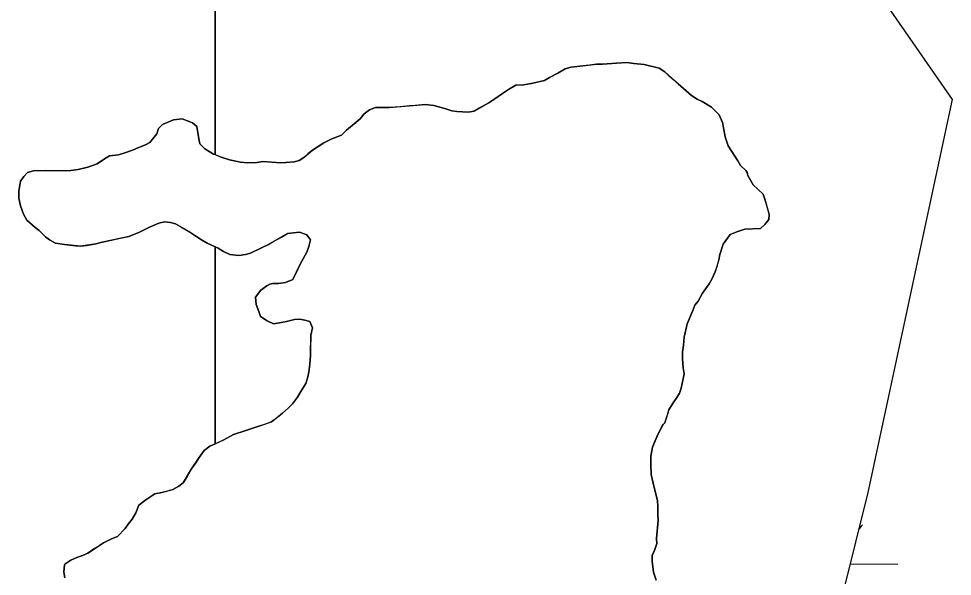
# Model space of a CAD drawing. Extents: x 3172297 to 3210190, y 958463 to 983887.
# Drawn here: x 3191291 to 3191853, y 967317 to 967653 of the extents above; entities that cross this region are included whole.
import ezdxf

# ---------------------------------------------------------------- set-up
doc = ezdxf.new("R2010")
doc.units = 0
for name, color, linetype in [('V-SITE-VEGE', 7, 'Continuous'), ('V-TOPO-SHOR', 7, 'Continuous'), ('V-WETL-SWMP', 7, 'Continuous')]:
    doc.layers.add(name, color=color, linetype=linetype)

msp = doc.modelspace()

# ---------------------------------------------------------------- linework, layer by layer
at = {"layer": 'V-SITE-VEGE'}
for p, q in [((3191409.01, 969489.81), (3191409.01, 967570.96)), ((3191630.61, 967624.4), (3191638.73, 967625.52)), ((3191638.73, 967625.52), (3191642.33, 967625.47)), ((3191642.33, 967625.47), (3191650.75, 967625.98)), ((3191650.75, 967625.98), (3191657.06, 967626.51)), ((3191657.06, 967626.51), (3191661.26, 967625.86)), ((3191661.26, 967625.86), (3191667.56, 967625.19)), ((3191667.56, 967625.19), (3191676.54, 967622.99)), ((3191610.41, 967617.42), (3191615.55, 967620.07)), ((3191615.55, 967620.07), (3191619.78, 967622.72)), ((3191619.78, 967622.72), (3191623.39, 967623.58)), ((3191623.39, 967623.58), (3191630.61, 967624.4)), ((3191676.54, 967622.99), (3191679.82, 967620.85)), ((3191679.82, 967620.85), (3191687.85, 967613.55)), ((3191595.05, 967613.09), (3191600.46, 967613.93)), ((3191600.46, 967613.93), (3191607.39, 967615.66)), ((3191607.39, 967615.66), (3191610.41, 967617.42)), ((3191582.08, 967607.83), (3191585.71, 967610.19)), ((3191585.71, 967610.19), (3191590.24, 967612.84)), ((3191590.24, 967612.84), (3191595.05, 967613.09)), ((3191687.85, 967613.55), (3191695.88, 967606.56)), ((3191573.9, 967602.21), (3191577.53, 967604.58)), ((3191577.53, 967604.58), (3191582.08, 967607.83)), ((3191695.88, 967606.56), (3191699.46, 967604.42)), ((3191699.46, 967604.42), (3191702.45, 967602.88)), ((3191702.45, 967602.88), (3191708.11, 967599.51)), ((3191498.75, 967595.54), (3191502.08, 967597.91)), ((3191502.08, 967597.91), (3191505.7, 967599.37)), ((3191505.7, 967599.37), (3191513.81, 967599.28)), ((3191513.81, 967599.28), (3191535.45, 967601.14)), ((3191535.45, 967601.14), (3191540.85, 967600.48)), ((3191540.85, 967600.48), (3191548.04, 967598.6)), ((3191548.04, 967598.6), (3191551.63, 967597.36)), ((3191551.63, 967597.36), (3191554.62, 967597.03)), ((3191554.62, 967597.03), (3191561.53, 967596.65)), ((3191561.53, 967596.65), (3191565.14, 967597.21)), ((3191565.14, 967597.21), (3191573.9, 967602.21)), ((3191708.11, 967599.51), (3191712.57, 967594.96)), ((3191488.13, 967585.75), (3191496.32, 967592.57)), ((3191496.32, 967592.57), (3191498.75, 967595.54)), ((3191712.57, 967594.96), (3191714.62, 967590.43)), ((3191485.1, 967582.79), (3191488.13, 967585.75)), ((3191714.62, 967590.43), (3191715.18, 967587.12)), ((3191715.18, 967587.12), (3191716.32, 967581.7)), ((3191474.53, 967578.1), (3191479.36, 967580.45)), ((3191479.36, 967580.45), (3191485.1, 967582.79)), ((3191716.32, 967581.7), (3191718.06, 967576.28)), ((3191467.57, 967573.67), (3191474.53, 967578.1)), ((3191718.06, 967576.28), (3191723.97, 967567.2)), ((3191409.01, 967570.96), (3191412.57, 967569.48)), ((3191412.57, 967569.48), (3191417.66, 967567.92)), ((3191459.7, 967567.46), (3191462.42, 967569.22)), ((3191462.42, 967569.22), (3191467.57, 967573.67)), ((3191417.66, 967567.92), (3191424.25, 967566.35)), ((3191424.25, 967566.35), (3191428.45, 967566)), ((3191428.45, 967566), (3191434.16, 967566.24)), ((3191434.16, 967566.24), (3191437.77, 967566.8)), ((3191437.77, 967566.8), (3191448.57, 967566.08)), ((3191448.57, 967566.08), (3191451.58, 967566.34)), ((3191451.58, 967566.34), (3191456.68, 967566.59)), ((3191456.68, 967566.59), (3191459.7, 967567.46)), ((3191723.97, 967567.2), (3191725.44, 967564.48)), ((3191725.44, 967564.48), (3191728.71, 967561.45)), ((3191728.71, 967561.45), (3191729.6, 967560.23)), ((3191729.6, 967560.23), (3191729.88, 967558.43)), ((3191729.88, 967558.43), (3191733.12, 967552.69)), ((3191733.12, 967552.69), (3191739.06, 967547.21)), ((3191739.06, 967547.21), (3191740.23, 967544.2)), ((3191740.23, 967544.2), (3191742.83, 967534.86)), ((3191742.49, 967531.86), (3191740.06, 967528.88)), ((3191742.83, 967534.86), (3191742.49, 967531.86)), ((3191723.19, 967524.57), (3191719.27, 967522.81)), ((3191728.01, 967526.01), (3191723.19, 967524.57)), ((3191737.63, 967526.51), (3191728.01, 967526.01)), ((3191740.06, 967528.88), (3191737.63, 967526.51)), ((3191719.27, 967522.81), (3191715, 967517.15)), ((3191715, 967517.15), (3191713.13, 967510.86)), ((3191712.49, 967507.57), (3191710.31, 967500.39)), ((3191713.13, 967510.86), (3191712.49, 967507.57)), ((3191708.16, 967495.91), (3191706.62, 967493.22)), ((3191710.31, 967500.39), (3191708.16, 967495.91)), ((3191706.62, 967493.22), (3191702.66, 967487.56)), ((3191702.66, 967487.56), (3191699.9, 967482.78)), ((3191698.07, 967480.4), (3191696.84, 967477.11)), ((3191699.9, 967482.78), (3191698.07, 967480.4)), ((3191696.84, 967477.11), (3191693.44, 967469.04)), ((3191693.44, 967469.04), (3191691.55, 967460.95)), ((3191691.55, 967460.95), (3191691.2, 967456.15)), ((3191690.55, 967451.96), (3191690.5, 967448.05)), ((3191691.2, 967456.15), (3191690.55, 967451.96)), ((3191690.5, 967448.05), (3191691.04, 967442.64)), ((3191691.04, 967442.64), (3191691.6, 967439.03)), ((3191691.6, 967439.03), (3191689.7, 967430.34)), ((3191689.7, 967430.34), (3191688.77, 967427.35)), ((3191687.24, 967424.67), (3191684.49, 967420.79)), ((3191688.77, 967427.35), (3191687.24, 967424.67)), ((3191682.35, 967417.21), (3191679.86, 967409.43)), ((3191684.49, 967420.79), (3191682.35, 967417.21)), ((3191678.95, 967408.54), (3191675.88, 967402.87)), ((3191679.86, 967409.43), (3191678.95, 967408.54)), ((3191675.88, 967402.87), (3191672.49, 967394.8)), ((3191672.49, 967394.8), (3191671.53, 967389.4)), ((3191671.53, 967389.4), (3191671.48, 967384.6)), ((3191671.48, 967384.6), (3191671.71, 967378.29)), ((3191671.71, 967378.29), (3191672.85, 967373.17)), ((3191672.85, 967373.17), (3191674.58, 967366.54)), ((3191674.58, 967366.54), (3191675.44, 967362.63)), ((3191675.44, 967362.63), (3191675.69, 967359.03)), ((3191675.69, 967359.03), (3191675.65, 967354.52)), ((3191675.9, 967350.61), (3191674.88, 967339.81)), ((3191675.65, 967354.52), (3191675.9, 967350.61)), ((3191674.88, 967339.81), (3191675.15, 967336.81)), ((3191673.9, 967333.22), (3191672.36, 967329.63)), ((3191675.15, 967336.81), (3191673.9, 967333.22)), ((3191672.36, 967329.63), (3191672.32, 967326.03)), ((3191672.32, 967326.03), (3191673.15, 967319.41)), ((3191673.15, 967319.41), (3191674.6, 967314.59))]:
    msp.add_line(p, q, dxfattribs=at)
msp.add_lwpolyline([(3191318.44, 967316.17), (3191317.88, 967319.48), (3191318.23, 967323.98), (3191318.53, 967324.28), (3191322.16, 967326.64), (3191325.79, 967328.4), (3191329.1, 967329.56), (3191332.42, 967331.03), (3191341.8, 967337.23), (3191346.63, 967339.58), (3191350.25, 967341.04), (3191354.81, 967345.79), (3191356.64, 967348.47), (3191359.08, 967351.45), (3191361.22, 967355.33), (3191363.08, 967359.82), (3191367.32, 967363.07), (3191372.76, 967366.61), (3191376.98, 967367.47), (3191383.6, 967369.2), (3191387.23, 967371.26), (3191389.66, 967373.33), (3191394.85, 967381.68), (3191399.44, 967388.54), (3191402.48, 967392.71), (3191405.82, 967395.38), (3191409.01, 967396.81), (3191409.01, 967515.36), (3191404.18, 967517.62), (3191400.9, 967519.76), (3191396.73, 967522.21), (3191393.15, 967524.65), (3191385.09, 967529.25), (3191382.1, 967530.18), (3191378.5, 967530.52), (3191375.19, 967529.66), (3191369.45, 967527.32), (3191363.42, 967524.38), (3191357.08, 967521.75), (3191340.22, 967518.04), (3191337.21, 967517.17), (3191328.18, 967515.77), (3191318.28, 967516.78), (3191312.89, 967517.74), (3191309.31, 967519.58), (3191306.92, 967521.41), (3191303.06, 967525.36), (3191300.68, 967527.19), (3191295.62, 967531.45), (3191293.56, 967535.08), (3191291.82, 967540.2), (3191290.67, 967544.72), (3191290.71, 967548.92), (3191291.68, 967554.92), (3191293.82, 967557.9), (3191295.95, 967560.28), (3191299.56, 967561.14), (3191306.77, 967561.35), (3191318.78, 967561.22), (3191322.08, 967561.48), (3191326.6, 967562.04), (3191332.32, 967563.47), (3191338.05, 967565.51), (3191342.29, 967568.46), (3191345.31, 967570.23), (3191350.72, 967570.77), (3191355.24, 967572.23), (3191359.16, 967573.68), (3191362.48, 967575.15), (3191367, 967576.9), (3191369.73, 967578.37), (3191373.98, 967583.43), (3191374.92, 967586.72), (3191377.35, 967589.1), (3191383.99, 967592.03), (3191389.1, 967592.57), (3191393.29, 967591.02), (3191395.38, 967590.1), (3191398.06, 967587.96), (3191399.18, 967580.44), (3191399.74, 967577.43), (3191402.71, 967574.4), (3191408.09, 967571.33), (3191409.01, 967570.96), (3191409.01, 969489.81)], dxfattribs=at)
msp.add_lwpolyline([(3191409.01, 967515.36), (3191409.01, 967396.81), (3191414.27, 967399.19), (3191420.01, 967402.42), (3191427.54, 967404.74), (3191430.56, 967405.91), (3191435.38, 967407.36), (3191442.92, 967409.98), (3191449.59, 967415.31), (3191452.92, 967418.27), (3191455.66, 967420.94), (3191458.7, 967424.82), (3191460.54, 967428.4), (3191463.6, 967433.17), (3191464.84, 967437.06), (3191465.48, 967440.06), (3191466.13, 967444.85), (3191466.49, 967449.96), (3191466.63, 967462.27), (3191467.58, 967466.76), (3191466.12, 967470.38), (3191463.13, 967471.31), (3191460.13, 967471.95), (3191456.82, 967471.69), (3191452, 967470.54), (3191447.79, 967469.68), (3191444.18, 967469.12), (3191440.3, 967470.97), (3191436.42, 967473.42), (3191435.25, 967476.43), (3191433.8, 967480.65), (3191433.25, 967485.16), (3191436.6, 967489.33), (3191440.23, 967491.99), (3191442.05, 967492.87), (3191443.55, 967493.46), (3191447.16, 967493.42), (3191451.37, 967493.97), (3191455.89, 967495.72), (3191460.2, 967504.98), (3191462.34, 967508.56), (3191464.18, 967512.15), (3191465.42, 967515.73), (3191466.37, 967519.63), (3191464.3, 967522.66), (3191459.81, 967524.21), (3191452.6, 967523.39), (3191440.81, 967516.61), (3191436.89, 967514.85), (3191430.24, 967511.62), (3191427.23, 967510.76), (3191423.32, 967510.2), (3191417.92, 967510.86), (3191414.04, 967512.71), (3191410.75, 967514.55)], close=True, dxfattribs=at)
at = {"layer": 'V-TOPO-SHOR'}
for points in [[(3191693.44, 967469.04), (3191696.84, 967477.11), (3191698.07, 967480.4), (3191699.9, 967482.78), (3191702.66, 967487.56), (3191706.62, 967493.22), (3191708.16, 967495.91), (3191710.31, 967500.39), (3191711.56, 967504.28), (3191712.49, 967507.57), (3191713.13, 967510.86), (3191715, 967517.15), (3191719.27, 967522.81), (3191723.19, 967524.57), (3191728.01, 967526.01), (3191732.82, 967526.26), (3191737.63, 967526.51), (3191740.06, 967528.88), (3191742.49, 967531.86), (3191742.83, 967534.86), (3191741.96, 967538.17), (3191740.23, 967544.2), (3191739.06, 967547.21), (3191736.09, 967549.95), (3191733.12, 967552.69), (3191729.88, 967558.43), (3191729.6, 967560.23), (3191728.71, 967561.45), (3191725.44, 967564.48), (3191723.97, 967567.2), (3191718.06, 967576.28), (3191716.32, 967581.7), (3191715.18, 967587.12), (3191714.62, 967590.43), (3191712.57, 967594.96), (3191708.11, 967599.51), (3191702.45, 967602.88), (3191699.46, 967604.42), (3191695.88, 967606.56), (3191687.85, 967613.55), (3191682.79, 967618.12), (3191679.82, 967620.85), (3191676.54, 967622.99), (3191667.56, 967625.19), (3191661.26, 967625.86), (3191657.06, 967626.51), (3191650.75, 967625.98), (3191642.33, 967625.47), (3191638.73, 967625.51), (3191634.52, 967624.96), (3191630.61, 967624.4), (3191623.39, 967623.58), (3191619.78, 967622.72), (3191615.55, 967620.07), (3191610.41, 967617.42), (3191607.39, 967615.66), (3191600.46, 967613.93), (3191595.05, 967613.09), (3191590.24, 967612.84), (3191585.71, 967610.19), (3191582.08, 967607.83), (3191577.53, 967604.58), (3191573.9, 967602.21), (3191568.16, 967598.98), (3191565.14, 967597.21), (3191561.53, 967596.65), (3191554.62, 967597.03), (3191551.63, 967597.36), (3191548.04, 967598.6), (3191540.85, 967600.48), (3191535.45, 967601.14), (3191529.44, 967600.61), (3191526.13, 967600.35), (3191520.42, 967599.81), (3191513.81, 967599.28), (3191508.7, 967599.34), (3191505.7, 967599.37), (3191502.08, 967597.91), (3191498.75, 967595.55), (3191496.32, 967592.57), (3191492.68, 967589.61), (3191488.13, 967585.75), (3191485.1, 967582.79), (3191479.36, 967580.45), (3191474.53, 967578.1), (3191467.57, 967573.67), (3191465.15, 967571.6), (3191462.42, 967569.22), (3191459.7, 967567.45), (3191456.68, 967566.59), (3191451.58, 967566.34), (3191448.57, 967566.08), (3191442.87, 967566.44), (3191437.77, 967566.8), (3191434.16, 967566.24), (3191428.45, 967566), (3191424.25, 967566.35), (3191417.66, 967567.92), (3191412.57, 967569.48), (3191408.09, 967571.33), (3191402.71, 967574.4)], [(3191402.71, 967574.4), (3191399.74, 967577.43), (3191399.18, 967580.44), (3191398.62, 967584.05), (3191398.06, 967587.96), (3191395.38, 967590.1), (3191393.29, 967591.02), (3191389.1, 967592.57), (3191383.99, 967592.03), (3191377.35, 967589.1), (3191374.92, 967586.72), (3191373.98, 967583.43), (3191369.73, 967578.37), (3191367, 967576.9), (3191362.48, 967575.15), (3191359.16, 967573.68), (3191355.24, 967572.22), (3191350.72, 967570.77), (3191345.31, 967570.23), (3191342.29, 967568.46), (3191338.05, 967565.51), (3191332.32, 967563.47), (3191326.6, 967562.04), (3191322.08, 967561.48), (3191318.78, 967561.22), (3191311.27, 967561.31), (3191306.77, 967561.35), (3191299.56, 967561.14), (3191295.95, 967560.28), (3191293.82, 967557.9), (3191291.68, 967554.92), (3191290.71, 967548.92), (3191290.67, 967544.72), (3191291.82, 967540.2), (3191293.56, 967535.08), (3191295.62, 967531.45), (3191300.68, 967527.19), (3191303.06, 967525.36), (3191306.92, 967521.41), (3191309.31, 967519.58), (3191312.89, 967517.74), (3191318.28, 967516.78), (3191321.58, 967516.44), (3191325.18, 967516.1), (3191328.18, 967515.77), (3191331.49, 967516.33), (3191337.21, 967517.17), (3191340.22, 967518.04), (3191346.54, 967519.47), (3191351.96, 967520.61), (3191357.08, 967521.75), (3191363.42, 967524.38), (3191369.45, 967527.32), (3191375.19, 967529.66), (3191378.5, 967530.52), (3191382.1, 967530.18), (3191385.09, 967529.25), (3191388.37, 967527.41), (3191393.15, 967524.65), (3191396.73, 967522.21), (3191400.9, 967519.76), (3191404.18, 967517.62), (3191410.75, 967514.55), (3191414.04, 967512.71), (3191417.92, 967510.86), (3191423.32, 967510.2), (3191427.23, 967510.76), (3191430.24, 967511.62), (3191436.89, 967514.85), (3191440.81, 967516.61), (3191443.83, 967518.38), (3191448.97, 967521.32), (3191452.6, 967523.39), (3191459.81, 967524.21), (3191464.3, 967522.66), (3191466.37, 967519.63), (3191465.42, 967515.73), (3191464.18, 967512.15), (3191462.34, 967508.56), (3191460.2, 967504.98), (3191458.04, 967500.2), (3191455.89, 967495.72), (3191451.37, 967493.97), (3191447.16, 967493.42), (3191443.55, 967493.46), (3191442.05, 967492.87), (3191440.23, 967491.99), (3191436.6, 967489.33), (3191433.25, 967485.16), (3191433.8, 967480.65), (3191435.25, 967476.43), (3191436.42, 967473.42), (3191440.3, 967470.97), (3191444.18, 967469.12), (3191447.79, 967469.68), (3191452, 967470.54), (3191456.82, 967471.69), (3191460.13, 967471.95), (3191463.13, 967471.31), (3191466.12, 967470.38), (3191467.58, 967466.76)], [(3191674.6, 967314.59), (3191673.15, 967319.41), (3191672.32, 967326.03), (3191672.36, 967329.63), (3191673.9, 967333.22), (3191675.15, 967336.81), (3191674.88, 967339.81), (3191675.9, 967350.61), (3191675.65, 967354.52), (3191675.69, 967359.03), (3191675.43, 967362.63), (3191674.58, 967366.54), (3191672.85, 967373.17), (3191671.71, 967378.29), (3191671.48, 967384.6), (3191671.53, 967389.4), (3191672.49, 967394.8), (3191673.73, 967397.79), (3191675.88, 967402.87), (3191678.34, 967407.34), (3191678.95, 967408.54), (3191680.17, 967409.73), (3191679.86, 967409.43), (3191681.42, 967414.22), (3191682.35, 967417.21), (3191684.49, 967420.79), (3191687.24, 967424.67), (3191688.77, 967427.35), (3191689.7, 967430.34), (3191690.97, 967436.03), (3191691.6, 967439.03), (3191691.04, 967442.64), (3191690.5, 967448.05), (3191690.55, 967451.96), (3191691.2, 967456.15), (3191691.55, 967460.95), (3191693.44, 967469.04)], [(3191467.58, 967466.76), (3191466.63, 967462.27), (3191466.54, 967453.86), (3191466.49, 967449.96), (3191466.13, 967444.85), (3191465.48, 967440.06), (3191464.84, 967437.06), (3191463.6, 967433.17), (3191460.54, 967428.4), (3191458.7, 967424.82), (3191455.66, 967420.95), (3191452.92, 967418.27), (3191449.59, 967415.31), (3191445.95, 967412.34), (3191442.92, 967409.98), (3191438.7, 967408.52), (3191435.38, 967407.36), (3191430.56, 967405.91), (3191427.54, 967404.74), (3191420.01, 967402.42), (3191414.27, 967399.19), (3191409.14, 967396.84), (3191405.82, 967395.38), (3191402.48, 967392.71), (3191399.44, 967388.54), (3191397.29, 967385.26), (3191394.85, 967381.68), (3191392.1, 967377.21), (3191389.66, 967373.33), (3191387.23, 967371.26), (3191383.6, 967369.2), (3191380.29, 967368.33), (3191376.98, 967367.47), (3191372.76, 967366.61), (3191370.04, 967364.84), (3191367.32, 967363.07), (3191363.08, 967359.82), (3191361.22, 967355.33), (3191359.08, 967351.45), (3191356.64, 967348.47), (3191354.81, 967345.79), (3191350.25, 967341.04), (3191346.63, 967339.58), (3191341.8, 967337.23), (3191339.08, 967335.46), (3191336.36, 967333.69), (3191332.42, 967331.03), (3191329.1, 967329.56), (3191325.79, 967328.4), (3191322.16, 967326.64), (3191318.53, 967324.28), (3191318.23, 967323.98), (3191317.88, 967319.48), (3191318.44, 967316.17)]]:
    msp.add_lwpolyline(points, dxfattribs=at)
at = {"layer": 'V-WETL-SWMP'}
msp.add_line((3191791.43, 967324.45), (3191820.31, 967324.38), dxfattribs=at)
msp.add_lwpolyline([(3191714.78, 967803.38), (3191853.1, 967604.18), (3191802.13, 967367.57), (3191742.33, 967126.67), (3191703.99, 966913.43)], dxfattribs=at)
msp.add_arc((3191825.55, 967324.84), 35.25, 139.0865, 145.6065, dxfattribs=at)

doc.saveas('drawing.dxf')
